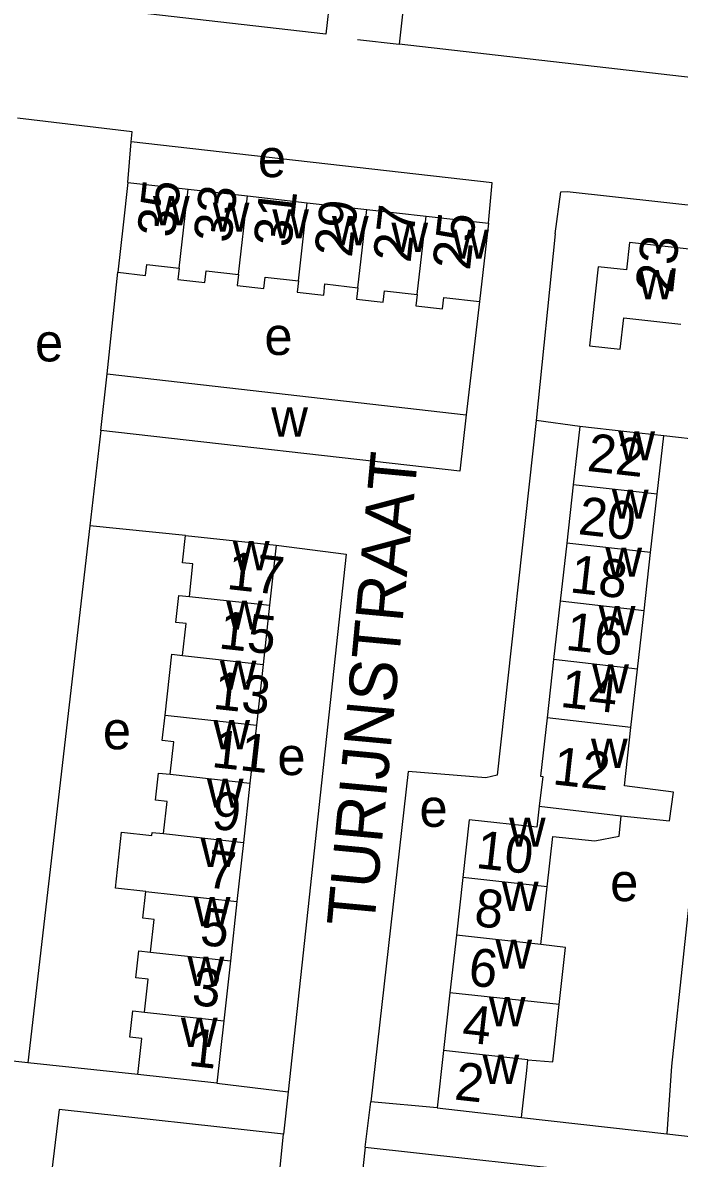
# Model space of a CAD drawing. Extents: x 161936 to 163647, y 386450 to 388633.
# Drawn here: x 162845.3 to 162914.6, y 388347.4 to 388467.2 of the extents above; entities that cross this region are included whole.
import ezdxf

# ---------------------------------------------------------------- set-up
doc = ezdxf.new("R2010")
doc.units = 0
for name, color, linetype in [('BLT_Basislijn', 7, 'Continuous'), ('BLT_Bebouwing', 7, 'Continuous'), ('BLT_Centroide', 7, 'Continuous'), ('BLT_Huisnummer', 7, 'Continuous'), ('BLT_Huisnummer_ tussenligend', 7, 'Continuous'), ('BLT_Onderverdeling_panden', 7, 'Continuous'), ('BLT_Straatnaam', 7, 'Continuous')]:
    doc.layers.add(name, color=color, linetype=linetype)

msp = doc.modelspace()

# ---------------------------------------------------------------- linework, layer by layer
at = {"layer": 'BLT_Basislijn'}
for p, q in [((162880.64, 388465.43), (162885.05, 388464.93)), ((162937.53, 388458.95), (162885.05, 388464.93)), ((162856.44, 388450.36), (162856.79, 388454.62)), ((162894.83, 388450.31), (162856.79, 388454.62)), ((162894.46, 388446.04), (162894.83, 388450.31)), ((162901.48, 388444.93), (162899.49, 388425.24)), ((162854.23, 388430.15), (162855.36, 388440.88)), ((162904.09, 388424.61), (162899.49, 388425.24)), ((162853.56, 388424.17), (162852.41, 388414.12)), ((162924.9, 388422.26), (162912.94, 388423.61)), ((162852.41, 388414.12), (162845.89, 388357.48)), ((162862.52, 388413.12), (162852.41, 388414.12)), ((162845.89, 388357.48), (162827.36, 388359.54)), ((162857.48, 388356.24), (162845.89, 388357.48)), ((162865.82, 388355.33), (162873.34, 388354.43)), ((162873.34, 388354.43), (162872.83, 388349.94)), ((162881.44, 388348.58), (162882.05, 388353.36)), ((162889.03, 388352.71), (162882.05, 388353.36)), ((162849.18, 388352.56), (162847.79, 388341.21)), ((162872.83, 388349.94), (162849.18, 388352.56)), ((162897.94, 388351.71), (162913.27, 388349.97)), ((162872.08, 388342.54), (162872.83, 388349.94)), ((162913.27, 388349.97), (162924.96, 388348.7)), ((162881.44, 388348.58), (162880.32, 388337.62))]:
    msp.add_line(p, q, dxfattribs=at)
for points in [[(162889.92, 388489.83), (162887.89, 388490.06), (162886.71, 388479.98), (162885.74, 388471.31), (162885.05, 388464.93)], [(162877.77, 388470.02), (162877.3, 388465.99), (162853.61, 388468.69)], [(162856.79, 388454.62), (162856.88, 388455.7), (162844.78, 388457.12)], [(162901.48, 388444.93), (162902.1, 388449.35), (162902.77, 388449.38), (162982.4, 388440.62)], [(162893.52, 388437.79), (162892.11, 388425.85)], [(162899.49, 388425.24), (162895.38, 388387.82), (162894.17, 388387.53), (162886, 388388.22), (162882.05, 388353.36)], [(162872.06, 388412.07), (162879.46, 388411.12), (162873.34, 388354.43)], [(162922.33, 388398.84), (162920.27, 388381.01), (162916.36, 388381.45), (162913.77, 388357.13), (162913.27, 388349.97)], [(162881.44, 388348.58), (162908.19, 388345.61)]]:
    msp.add_lwpolyline(points, dxfattribs=at)
at = {"layer": 'BLT_Bebouwing'}
for p, q in [((162856.44, 388450.36), (162862.79, 388449.64)), ((162862.79, 388449.64), (162869.04, 388448.93)), ((162869.04, 388448.93), (162875.35, 388448.21)), ((162875.35, 388448.21), (162881.62, 388447.5)), ((162881.62, 388447.5), (162887.89, 388446.78)), ((162887.89, 388446.78), (162894.46, 388446.04)), ((162894.46, 388446.04), (162893.52, 388437.79)), ((162853.56, 388424.17), (162854.23, 388430.15)), ((162854.23, 388430.15), (162892.11, 388425.85)), ((162912.25, 388417.47), (162912.94, 388423.61)), ((162903.4, 388418.46), (162902.71, 388412.31)), ((162911.55, 388411.31), (162912.25, 388417.47)), ((162862.52, 388413.12), (162872.06, 388412.07)), ((162872.06, 388412.07), (162871.37, 388405.74)), ((162902.71, 388412.31), (162902.02, 388406.16)), ((162910.86, 388405.16), (162911.55, 388411.31)), ((162871.37, 388405.74), (162870.68, 388399.51)), ((162902.02, 388406.16), (162901.33, 388400.01)), ((162910.17, 388399.01), (162910.86, 388405.16)), ((162870.68, 388399.51), (162869.98, 388393.11)), ((162901.33, 388400.01), (162900.64, 388393.86)), ((162909.48, 388392.86), (162910.17, 388399.01)), ((162869.98, 388393.11), (162869.3, 388386.98)), ((162908.79, 388386.71), (162909.48, 388392.86)), ((162900.18, 388387.68), (162899.81, 388384.54)), ((162869.3, 388386.98), (162868.62, 388380.72)), ((162899.81, 388384.54), (162899.56, 388382.32)), ((162868.62, 388380.72), (162867.93, 388374.49)), ((162900.66, 388376.03), (162901.26, 388381.36)), ((162891.75, 388377.03), (162891.07, 388370.95)), ((162899.98, 388369.95), (162900.66, 388376.03)), ((162867.93, 388374.49), (162867.24, 388368.22)), ((162891.07, 388370.95), (162890.39, 388364.87)), ((162867.24, 388368.22), (162866.55, 388361.92)), ((162890.39, 388364.87), (162889.71, 388358.79)), ((162866.55, 388361.92), (162865.82, 388355.33)), ((162889.71, 388358.79), (162889.03, 388352.71)), ((162865.82, 388355.33), (162857.48, 388356.24)), ((162889.03, 388352.71), (162897.94, 388351.71))]:
    msp.add_line(p, q, dxfattribs=at)
for points in [[(162856.44, 388450.36), (162855.93, 388445.87), (162855.36, 388440.88)], [(162915.63, 388443.3), (162909.33, 388444), (162909.01, 388441.13), (162906.04, 388441.46), (162905.11, 388433.12), (162908.36, 388432.75), (162908.73, 388436.06), (162914.75, 388435.39)], [(162855.36, 388440.88), (162858.3, 388440.55), (162858.43, 388441.71), (162861.84, 388441.32)], [(162861.84, 388441.32), (162861.71, 388440.11), (162864.56, 388439.79), (162864.7, 388441.03), (162868.09, 388440.65)], [(162868.09, 388440.65), (162867.96, 388439.47), (162870.78, 388439.15), (162870.92, 388440.36), (162874.41, 388439.96)], [(162874.41, 388439.96), (162874.28, 388438.78), (162877.08, 388438.46), (162877.21, 388439.64), (162880.67, 388439.25)], [(162880.67, 388439.25), (162880.54, 388438.04), (162883.34, 388437.72), (162883.48, 388438.92), (162886.95, 388438.52)], [(162886.95, 388438.52), (162886.81, 388437.34), (162889.61, 388437.02), (162889.75, 388438.22), (162893.52, 388437.79)], [(162892.11, 388425.85), (162891.44, 388419.89), (162853.56, 388424.17)], [(162904.09, 388424.61), (162903.78, 388421.83), (162903.4, 388418.46)], [(162912.94, 388423.61), (162909.06, 388424.05), (162904.09, 388424.61)], [(162862.92, 388406.67), (162863.29, 388410.1), (162862.2, 388410.22), (162862.52, 388413.12)], [(162862.2, 388400.44), (162862.57, 388403.81), (162861.49, 388403.93), (162861.81, 388406.79), (162862.92, 388406.67)], [(162860.36, 388394.16), (162861.06, 388400.57), (162862.2, 388400.44)], [(162860.88, 388387.91), (162861.26, 388391.35), (162860.06, 388391.48), (162860.36, 388394.16)], [(162900.64, 388393.86), (162899.95, 388387.71), (162900.18, 388387.68)], [(162860.2, 388381.65), (162860.57, 388385.04), (162859.34, 388385.17), (162859.65, 388388.04), (162860.88, 388387.91)], [(162908.45, 388383.53), (162913.56, 388382.99), (162913.96, 388386.03), (162908.79, 388386.71)], [(162899.56, 388382.32), (162892.43, 388383.11), (162891.75, 388377.03)], [(162901.26, 388381.36), (162905.67, 388380.89), (162908.24, 388381.38), (162908.45, 388383.53)], [(162858.32, 388375.55), (162855.13, 388375.89), (162855.77, 388381.8), (162858.96, 388381.45), (162859, 388381.78), (162860.2, 388381.65)], [(162858.83, 388369.15), (162859.21, 388372.61), (162858.01, 388372.74), (162858.32, 388375.55)], [(162901.91, 388363.61), (162902.59, 388369.63), (162899.98, 388369.95)], [(162858.19, 388362.83), (162858.57, 388366.29), (162857.28, 388366.43), (162857.59, 388369.28), (162858.83, 388369.15)], [(162898.62, 388357.79), (162901.24, 388357.59), (162901.91, 388363.61)], [(162857.48, 388356.24), (162857.9, 388360.05), (162856.65, 388360.19), (162856.95, 388362.97), (162858.19, 388362.83)], [(162897.94, 388351.71), (162898.5, 388356.68), (162898.62, 388357.79)]]:
    msp.add_lwpolyline(points, dxfattribs=at)
at = {"layer": 'BLT_Onderverdeling_panden'}
for p, q in [((162861.84, 388441.32), (162862.79, 388449.64)), ((162868.09, 388440.65), (162869.04, 388448.93)), ((162874.41, 388439.96), (162875.35, 388448.21)), ((162880.67, 388439.25), (162881.62, 388447.5)), ((162886.95, 388438.52), (162887.89, 388446.78)), ((162912.25, 388417.47), (162903.4, 388418.46)), ((162911.55, 388411.31), (162902.71, 388412.31)), ((162862.92, 388406.67), (162871.37, 388405.74)), ((162910.86, 388405.16), (162902.02, 388406.16)), ((162862.2, 388400.44), (162870.68, 388399.51)), ((162910.17, 388399.01), (162901.33, 388400.01)), ((162860.36, 388394.16), (162869.98, 388393.11)), ((162909.48, 388392.86), (162900.64, 388393.86)), ((162860.88, 388387.91), (162869.3, 388386.98)), ((162899.81, 388384.54), (162908.45, 388383.53)), ((162860.2, 388381.65), (162868.62, 388380.72)), ((162900.66, 388376.03), (162891.75, 388377.03)), ((162858.32, 388375.55), (162867.93, 388374.49)), ((162899.98, 388369.95), (162891.07, 388370.95)), ((162858.83, 388369.15), (162867.24, 388368.22)), ((162901.91, 388363.61), (162890.39, 388364.87)), ((162858.19, 388362.83), (162866.55, 388361.92)), ((162898.62, 388357.79), (162889.71, 388358.79))]:
    msp.add_line(p, q, dxfattribs=at)

# ---------------------------------------------------------------- texts
at = {"layer": 'BLT_Centroide'}
for s, p in [('e', (162870.14, 388450.91)), ('w', (162859.08, 388445.84)), ('w', (162865.38, 388445.16)), ('w', (162871.66, 388444.45)), ('w', (162877.95, 388443.73)), ('w', (162884.22, 388443.02)), ('w', (162890.64, 388442.3)), ('w', (162910.23, 388438.03)), ('e', (162846.63, 388431.47)), ('e', (162870.82, 388432.15)), ('w', (162871.55, 388423.54)), ('w', (162908.16, 388421.03)), ('w', (162907.48, 388414.88)), ('w', (162867.5, 388409.44)), ('w', (162906.79, 388408.75)), ('w', (162866.79, 388403.16)), ('w', (162906.09, 388402.59)), ('w', (162866.12, 388396.84)), ('w', (162905.4, 388396.44)), ('e', (162853.79, 388390.55)), ('w', (162865.44, 388390.56)), ('w', (162905.27, 388388.59)), ('e', (162872.19, 388387.83)), ('w', (162864.76, 388384.38)), ('e', (162887.18, 388382.37)), ('w', (162896.62, 388380.28)), ('w', (162864.09, 388378.12)), ('e', (162907.29, 388374.53)), ('w', (162895.87, 388373.5)), ('w', (162863.38, 388371.88)), ('w', (162895.19, 388367.41)), ('w', (162862.72, 388365.59)), ('w', (162894.5, 388361.34)), ('w', (162862.02, 388359.16)), ('w', (162893.83, 388355.25))]:
    msp.add_text(s, height=4, dxfattribs=at).set_placement(p)
at = {"layer": 'BLT_Huisnummer'}
for s, rotation, p in [('35', 83.489, (162861.35, 388444.45)), ('29', 83.4921, (162880.04, 388442.36)), ('25', 83.5027, (162892.49, 388441)), ('23', 83.6169, (162913.91, 388438.58)), ('17', 353.7317, (162866.76, 388407.47)), ('18', 353.5802, (162902.94, 388407.12)), ('13', 353.7298, (162865.31, 388394.84)), ('14', 353.5764, (162901.93, 388395.04)), ('9', 353.73, (162865.16, 388382.18)), ('10', 353.614, (162893.03, 388378.04)), ('5', 353.7334, (162863.93, 388369.93)), ('6', 353.6133, (162892.23, 388365.67)), ('1', 353.7254, (162862.71, 388357.18)), ('2', 353.6069, (162890.77, 388353.62))]:
    msp.add_text(s, height=4, rotation=rotation, dxfattribs=at).set_placement(p)
at = {"layer": 'BLT_Huisnummer_ tussenligend'}
for s, rotation, p in [('33', 83.4921, (162867.3, 388443.89)), ('31', 83.4921, (162873.62, 388443.42)), ('27', 83.5027, (162886.23, 388441.8)), ('22', 353.5823, (162904.76, 388419.93)), ('20', 353.5802, (162903.82, 388413.26)), ('15', 353.7298, (162865.91, 388401.21)), ('16', 353.5802, (162902.49, 388401.06)), ('11', 353.73, (162865.17, 388388.69)), ('12', 353.5764, (162901.12, 388386.87)), ('7', 353.7334, (162864.63, 388376)), ('8', 353.6133, (162892.85, 388371.93)), ('3', 353.7254, (162863.07, 388363.6)), ('4', 353.6069, (162891.57, 388359.68))]:
    msp.add_text(s, height=4, rotation=rotation, dxfattribs=at).set_placement(p)
at = {"layer": 'BLT_Straatnaam'}
msp.add_text('TURIJNSTRAAT', height=5, rotation=84.6667, dxfattribs=at).set_placement((162882.38, 388371.68))

doc.saveas('drawing.dxf')
